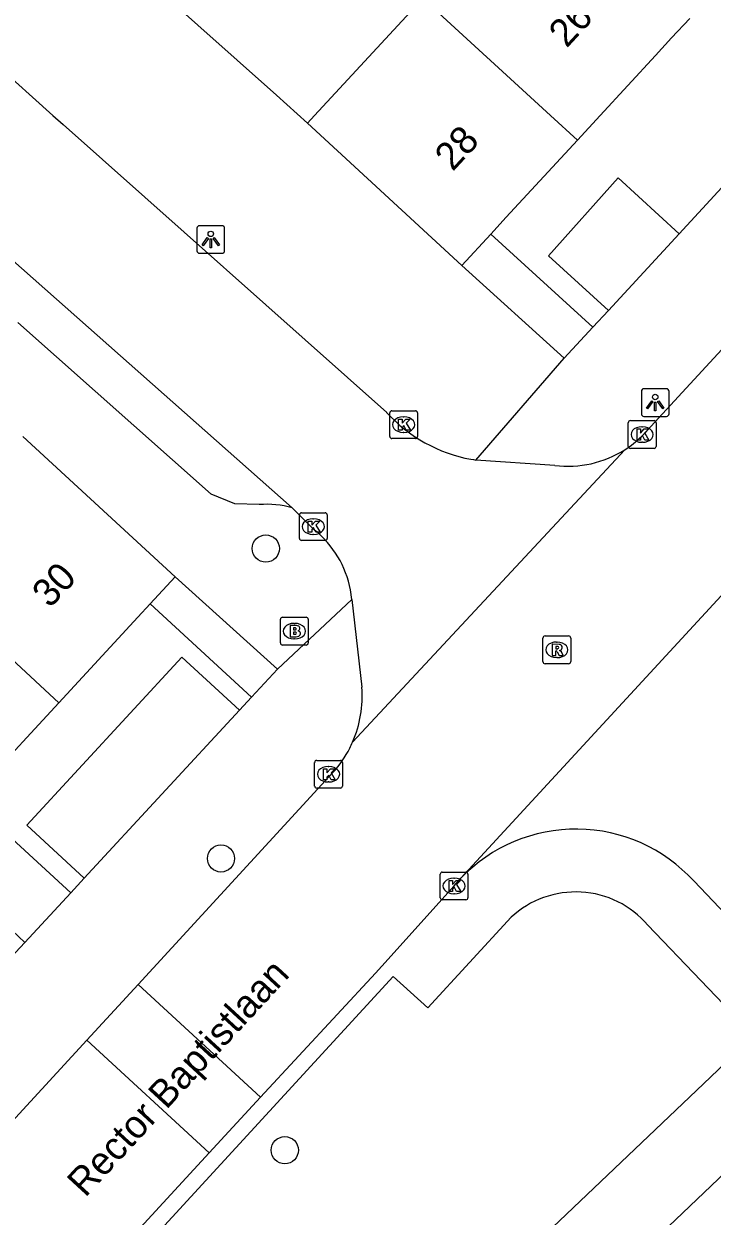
# Model space of a CAD drawing. Extents: x 162532 to 163264, y 381233 to 382042.
# Drawn here: x 163001.97 to 163026.77, y 381460.32 to 381503.3 of the extents above; entities that cross this region are included whole.
import ezdxf

# ---------------------------------------------------------------- set-up
doc = ezdxf.new("R2010")
doc.units = 0
for name, color, linetype in [('IMGEO_Boom', 7, 'Continuous'), ('IMGEO_Brandkraan', 7, 'Continuous'), ('IMGEO_Groenvoorziening', 7, 'Continuous'), ('IMGEO_Kolk', 7, 'Continuous'), ('IMGEO_Lichtpunt', 7, 'Continuous'), ('IMGEO_Muur', 7, 'Continuous'), ('IMGEO_Openbare_ruimte_label', 7, 'Continuous'), ('IMGEO_Pand', 7, 'Continuous'), ('IMGEO_Pand_nummerreeks', 7, 'Continuous'), ('IMGEO_Rijbaan_lokaal_open', 7, 'Continuous'), ('IMGEO_Rioolput', 7, 'Continuous'), ('IMGEO_Voetpad_open', 7, 'Continuous')]:
    doc.layers.add(name, color=color, linetype=linetype)

msp = doc.modelspace()

# ---------------------------------------------------------------- linework, layer by layer
at = {"layer": 'IMGEO_Boom'}
for centre in [(163010.69, 381484.388), (163009.075, 381473.213), (163011.375, 381462.696)]:
    msp.add_circle(centre, 0.489, dxfattribs=at)
at = {"layer": 'IMGEO_Brandkraan'}
for p, q in [((163011.218, 381480.983), (163011.218, 381481.835)), ((163011.293, 381481.909), (163012.145, 381481.909)), ((163011.706, 381481.689), (163011.731, 381481.689)), ((163012.219, 381481.835), (163012.219, 381480.983)), ((163012.145, 381480.909), (163011.293, 381480.909)), ((163011.729, 381481.129), (163011.704, 381481.129))]:
    msp.add_line(p, q, dxfattribs=at)
for points in [[(163011.218, 381480.983), (163011.218, 381481.835)], [(163011.293, 381481.909), (163012.145, 381481.909)], [(163012.219, 381481.835), (163012.219, 381480.983)], [(163011.566, 381481.609), (163011.566, 381481.209), (163011.779, 381481.209)], [(163011.797, 381481.609), (163011.566, 381481.609)], [(163011.745, 381481.528), (163011.691, 381481.528), (163011.691, 381481.452)], [(163011.691, 381481.452), (163011.744, 381481.452)], [(163011.753, 381481.376), (163011.691, 381481.376), (163011.691, 381481.295)], [(163011.691, 381481.295), (163011.753, 381481.295)], [(163012.145, 381480.909), (163011.293, 381480.909)]]:
    msp.add_lwpolyline(points, dxfattribs=at)
for centre, radius, start, end in [((163011.295, 381481.833), 0.0765, 91.552, 178.448), ((163011.295, 381481.833), 0.0765, 91.552, 178.448), ((163012.143, 381481.833), 0.0765, 1.552, 88.448), ((163012.143, 381481.833), 0.0765, 1.552, 88.448), ((163011.746, 381481.49), 0.0379, 267.8285, 90.9355), ((163011.754, 381481.335), 0.0404, 269.8759, 90.5077), ((163011.785, 381481.46), 0.251, 268.6676, 293.5347), ((163011.801, 381481.464), 0.145, 59.4692, 91.5367), ((163011.826, 381481.511), 0.0922, 285.5137, 58.1501), ((163011.831, 381481.319), 0.105, 301.3115, 78.989), ((163011.295, 381480.985), 0.0765, 181.552, 268.448), ((163011.295, 381480.985), 0.0765, 181.552, 268.448), ((163012.143, 381480.985), 0.0765, 271.552, 358.448), ((163012.143, 381480.985), 0.0765, 271.552, 358.448)]:
    msp.add_arc(centre, radius, start, end, dxfattribs=at)
for centre, major_axis, ratio, start_param, end_param in [((163011.705, 381481.409), (-0.387, 0.002), 0.722429, 4.712389, 7.853982), ((163011.73, 381481.409), (-0.39, 0.002), 0.717154, 1.570796, 4.712389)]:
    msp.add_ellipse(centre, major_axis=major_axis, ratio=ratio, start_param=start_param, end_param=end_param, dxfattribs=at)
at = {"layer": 'IMGEO_Groenvoorziening'}
for points in [[(163025.579, 381495.735), (163023.387, 381497.754), (163020.875, 381494.941), (163023.032, 381492.974)], [(163018.793, 381495.722), (163022.471, 381492.366)], [(163010.174, 381479.026), (163006.525, 381482.398)], [(163004.147, 381472.503), (163002.078, 381474.413), (163007.665, 381480.465), (163009.747, 381478.564)], [(163002.006, 381470.186), (162999.937, 381472.127), (163001.547, 381473.915), (163003.66, 381471.975)]]:
    msp.add_lwpolyline(points, dxfattribs=at)
at = {"layer": 'IMGEO_Kolk'}
for p, q in [((163015.156, 381488.428), (163015.156, 381489.28)), ((163015.231, 381489.354), (163016.083, 381489.354)), ((163015.644, 381489.134), (163015.669, 381489.134)), ((163016.157, 381489.28), (163016.157, 381488.428)), ((163023.826, 381488.997), (163024.678, 381488.997)), ((163015.667, 381488.574), (163015.642, 381488.574)), ((163023.751, 381488.071), (163023.751, 381488.923)), ((163024.239, 381488.777), (163024.264, 381488.777)), ((163024.752, 381488.923), (163024.752, 381488.071)), ((163016.083, 381488.354), (163015.231, 381488.354)), ((163024.262, 381488.217), (163024.237, 381488.217)), ((163024.678, 381487.997), (163023.826, 381487.997)), ((163011.901, 381484.751), (163011.901, 381485.603)), ((163011.976, 381485.677), (163012.828, 381485.677)), ((163012.902, 381485.603), (163012.902, 381484.751)), ((163012.389, 381485.457), (163012.414, 381485.457)), ((163012.828, 381484.677), (163011.976, 381484.677)), ((163012.412, 381484.897), (163012.387, 381484.897)), ((163012.45, 381475.824), (163012.45, 381476.676)), ((163012.525, 381476.75), (163013.377, 381476.75)), ((163012.938, 381476.53), (163012.963, 381476.53)), ((163013.451, 381476.676), (163013.451, 381475.824)), ((163013.377, 381475.75), (163012.525, 381475.75)), ((163012.961, 381475.97), (163012.936, 381475.97)), ((163016.973, 381471.796), (163016.973, 381472.648)), ((163017.048, 381472.722), (163017.9, 381472.722)), ((163017.974, 381472.648), (163017.974, 381471.796)), ((163017.461, 381472.502), (163017.486, 381472.502)), ((163017.484, 381471.942), (163017.459, 381471.942)), ((163017.9, 381471.722), (163017.048, 381471.722))]:
    msp.add_line(p, q, dxfattribs=at)
for points in [[(163015.156, 381488.428), (163015.156, 381489.28)], [(163015.231, 381489.354), (163016.083, 381489.354)], [(163015.477, 381489.054), (163015.6, 381489.054), (163015.6, 381488.903), (163015.73, 381489.054), (163015.894, 381489.054), (163015.748, 381488.903), (163015.901, 381488.654), (163015.749, 381488.654), (163015.664, 381488.818), (163015.6, 381488.751), (163015.6, 381488.654), (163015.477, 381488.654), (163015.477, 381489.054)], [(163016.157, 381489.28), (163016.157, 381488.428)], [(163023.826, 381488.997), (163024.678, 381488.997)], [(163023.751, 381488.071), (163023.751, 381488.923)], [(163024.072, 381488.697), (163024.195, 381488.697), (163024.195, 381488.546), (163024.325, 381488.697), (163024.489, 381488.697), (163024.343, 381488.546), (163024.496, 381488.297), (163024.344, 381488.297), (163024.259, 381488.461), (163024.195, 381488.394), (163024.195, 381488.297), (163024.072, 381488.297), (163024.072, 381488.697)], [(163024.752, 381488.923), (163024.752, 381488.071)], [(163016.083, 381488.354), (163015.231, 381488.354)], [(163024.678, 381487.997), (163023.826, 381487.997)], [(163011.901, 381484.751), (163011.901, 381485.603)], [(163011.976, 381485.677), (163012.828, 381485.677)], [(163012.902, 381485.603), (163012.902, 381484.751)], [(163012.222, 381485.377), (163012.345, 381485.377), (163012.345, 381485.226), (163012.475, 381485.377), (163012.639, 381485.377), (163012.493, 381485.226), (163012.646, 381484.977), (163012.494, 381484.977), (163012.409, 381485.141), (163012.345, 381485.074), (163012.345, 381484.977), (163012.222, 381484.977), (163012.222, 381485.377)], [(163012.828, 381484.677), (163011.976, 381484.677)], [(163012.45, 381475.824), (163012.45, 381476.676)], [(163012.525, 381476.75), (163013.377, 381476.75)], [(163013.451, 381476.676), (163013.451, 381475.824)], [(163012.771, 381476.45), (163012.894, 381476.45), (163012.894, 381476.299), (163013.024, 381476.45), (163013.188, 381476.45), (163013.042, 381476.299), (163013.195, 381476.05), (163013.043, 381476.05), (163012.958, 381476.214), (163012.894, 381476.147), (163012.894, 381476.05), (163012.771, 381476.05), (163012.771, 381476.45)], [(163013.377, 381475.75), (163012.525, 381475.75)], [(163016.973, 381471.796), (163016.973, 381472.648)], [(163017.048, 381472.722), (163017.9, 381472.722)], [(163017.974, 381472.648), (163017.974, 381471.796)], [(163017.294, 381472.422), (163017.417, 381472.422), (163017.417, 381472.271), (163017.547, 381472.422), (163017.711, 381472.422), (163017.565, 381472.271), (163017.718, 381472.022), (163017.566, 381472.022), (163017.481, 381472.186), (163017.417, 381472.119), (163017.417, 381472.022), (163017.294, 381472.022), (163017.294, 381472.422)], [(163017.9, 381471.722), (163017.048, 381471.722)]]:
    msp.add_lwpolyline(points, dxfattribs=at)
for centre, start, end in [((163015.233, 381489.278), 91.552, 178.448), ((163015.233, 381489.278), 91.552, 178.448), ((163016.081, 381489.278), 1.552, 88.448), ((163016.081, 381489.278), 1.552, 88.448), ((163023.828, 381488.921), 91.552, 178.448), ((163023.828, 381488.921), 91.552, 178.448), ((163024.676, 381488.921), 1.552, 88.448), ((163024.676, 381488.921), 1.552, 88.448), ((163015.233, 381488.43), 181.552, 268.448), ((163015.233, 381488.43), 181.552, 268.448), ((163016.081, 381488.43), 271.552, 358.448), ((163016.081, 381488.43), 271.552, 358.448), ((163023.828, 381488.073), 181.552, 268.448), ((163023.828, 381488.073), 181.552, 268.448), ((163024.676, 381488.073), 271.552, 358.448), ((163024.676, 381488.073), 271.552, 358.448), ((163011.978, 381485.601), 91.552, 178.448), ((163011.978, 381485.601), 91.552, 178.448), ((163012.826, 381485.601), 1.552, 88.448), ((163012.826, 381485.601), 1.552, 88.448), ((163011.978, 381484.753), 181.552, 268.448), ((163011.978, 381484.753), 181.552, 268.448), ((163012.826, 381484.753), 271.552, 358.448), ((163012.826, 381484.753), 271.552, 358.448), ((163012.527, 381476.674), 91.552, 178.448), ((163012.527, 381476.674), 91.552, 178.448), ((163013.375, 381476.674), 1.552, 88.448), ((163013.375, 381476.674), 1.552, 88.448), ((163012.527, 381475.826), 181.552, 268.448), ((163012.527, 381475.826), 181.552, 268.448), ((163013.375, 381475.826), 271.552, 358.448), ((163013.375, 381475.826), 271.552, 358.448), ((163017.05, 381472.646), 91.552, 178.448), ((163017.05, 381472.646), 91.552, 178.448), ((163017.898, 381472.646), 1.552, 88.448), ((163017.898, 381472.646), 1.552, 88.448), ((163017.05, 381471.798), 181.552, 268.448), ((163017.05, 381471.798), 181.552, 268.448), ((163017.898, 381471.798), 271.552, 358.448), ((163017.898, 381471.798), 271.552, 358.448)]:
    msp.add_arc(centre, 0.0765, start, end, dxfattribs=at)
for centre, major_axis, ratio, start_param, end_param in [((163015.643, 381488.854), (-0.387, 0.002), 0.722429, 4.712389, 7.853982), ((163015.668, 381488.854), (-0.39, 0.002), 0.717154, 1.570796, 4.712389), ((163024.238, 381488.497), (-0.387, 0.002), 0.722429, 4.712389, 7.853982), ((163024.263, 381488.497), (-0.39, 0.002), 0.717154, 1.570796, 4.712389), ((163012.388, 381485.177), (-0.387, 0.002), 0.722429, 4.712389, 7.853982), ((163012.413, 381485.177), (-0.39, 0.002), 0.717154, 1.570796, 4.712389), ((163012.937, 381476.25), (-0.387, 0.002), 0.722429, 4.712389, 7.853982), ((163012.962, 381476.25), (-0.39, 0.002), 0.717154, 1.570796, 4.712389), ((163017.46, 381472.222), (-0.387, 0.002), 0.722429, 4.712389, 7.853982), ((163017.485, 381472.222), (-0.39, 0.002), 0.717154, 1.570796, 4.712389)]:
    msp.add_ellipse(centre, major_axis=major_axis, ratio=ratio, start_param=start_param, end_param=end_param, dxfattribs=at)
at = {"layer": 'IMGEO_Lichtpunt'}
for p, q in [((163008.208, 381495.932), (163008.208, 381495.125)), ((163008.208, 381495.932), (163008.208, 381495.125)), ((163009.11, 381496.027), (163008.302, 381496.027)), ((163009.11, 381496.027), (163008.302, 381496.027)), ((163009.204, 381495.125), (163009.204, 381495.932)), ((163009.204, 381495.125), (163009.204, 381495.932)), ((163008.302, 381495.031), (163009.11, 381495.031)), ((163008.302, 381495.031), (163009.11, 381495.031)), ((163024.223, 381490.052), (163024.223, 381489.245)), ((163024.223, 381490.052), (163024.223, 381489.245)), ((163025.125, 381490.147), (163024.317, 381490.147)), ((163025.125, 381490.147), (163024.317, 381490.147)), ((163025.219, 381489.245), (163025.219, 381490.052)), ((163025.219, 381489.245), (163025.219, 381490.052)), ((163024.317, 381489.151), (163025.125, 381489.151)), ((163024.317, 381489.151), (163025.125, 381489.151))]:
    msp.add_line(p, q, dxfattribs=at)
for points in [[(163008.582, 381495.596), (163008.621, 381495.568), (163008.433, 381495.306), (163008.395, 381495.333), (163008.582, 381495.596)], [(163008.684, 381495.548), (163008.731, 381495.548), (163008.731, 381495.226), (163008.684, 381495.226), (163008.684, 381495.548)], [(163008.794, 381495.568), (163008.832, 381495.595), (163009.019, 381495.333), (163008.98, 381495.305), (163008.794, 381495.568)], [(163024.597, 381489.716), (163024.636, 381489.688), (163024.448, 381489.426), (163024.41, 381489.453), (163024.597, 381489.716)], [(163024.699, 381489.668), (163024.746, 381489.668), (163024.746, 381489.346), (163024.699, 381489.346), (163024.699, 381489.668)], [(163024.809, 381489.688), (163024.847, 381489.715), (163025.034, 381489.453), (163024.995, 381489.425), (163024.809, 381489.688)]]:
    msp.add_lwpolyline(points, dxfattribs=at)
for centre in [(163008.707, 381495.73), (163024.722, 381489.85)]:
    msp.add_circle(centre, 0.0994, dxfattribs=at)
for centre, start, end in [((163008.302, 381495.932), 90, 180), ((163008.302, 381495.932), 90, 180), ((163009.11, 381495.932), 0, 90), ((163009.11, 381495.932), 0, 90), ((163008.302, 381495.125), 180, 270), ((163008.302, 381495.125), 180, 270), ((163009.11, 381495.125), 270, 0), ((163009.11, 381495.125), 270, 360), ((163024.317, 381490.052), 90, 180), ((163024.317, 381490.052), 90, 180), ((163025.125, 381490.052), 0, 90), ((163025.125, 381490.052), 0, 90), ((163024.317, 381489.245), 180, 270), ((163024.317, 381489.245), 180, 270), ((163025.125, 381489.245), 270, 0), ((163025.125, 381489.245), 270, 360)]:
    msp.add_arc(centre, 0.0946, start, end, dxfattribs=at)
at = {"layer": 'IMGEO_Muur'}
msp.add_lwpolyline([(163012.197, 381499.727), (163011.079, 381500.727)], dxfattribs=at)
at = {"layer": 'IMGEO_Pand'}
for points in [[(163012.197, 381499.727), (163012.449, 381500), (163016.35, 381504.231)], [(163016.35, 381504.231), (163020.947, 381500), (163021.917, 381499.107)], [(163021.917, 381499.107), (163022.741, 381500), (163024.732, 381502.163), (163025.312, 381502.794), (163025.963, 381503.502)], [(163017.754, 381494.597), (163012.197, 381499.727)], [(163018.793, 381495.722), (163019.353, 381496.329), (163021.917, 381499.107)], [(163017.754, 381494.597), (163018.793, 381495.722)], [(163001.938, 381488.428), (163007.418, 381483.364)], [(163003.229, 381478.83), (163000, 381481.822), (162997.747, 381483.909)], [(163006.525, 381482.398), (163007.418, 381483.364)], [(163006.525, 381482.398), (163006.078, 381481.914), (163003.229, 381478.83)], [(162999.173, 381474.444), (163000, 381475.336), (163000.496, 381475.873), (163003.229, 381478.83)]]:
    msp.add_lwpolyline(points, dxfattribs=at)
at = {"layer": 'IMGEO_Rijbaan_lokaal_open'}
for points in [[(162990.032, 381511.604), (163000, 381502.699), (163000.93, 381501.868), (163003.021, 381500), (163003.39, 381499.675), (163015.045, 381489.291)], [(163044.716, 381510.674), (163024.416, 381488.631), (163024.228, 381488.427)], [(163001.157, 381495.148), (163011.645, 381485.853)], [(163023.626, 381487.95), (163013.819, 381477.41)], [(163018.083, 381487.606), (163018.169, 381487.591), (163018.256, 381487.577)], [(163021.103, 381487.384), (163018.256, 381487.577)], [(163012.448, 381485.053), (163011.645, 381485.853)], [(163028.809, 381484.536), (163017.716, 381472.498)], [(163013.791, 381482.55), (163013.743, 381482.895)], [(163013.791, 381482.55), (163014.149, 381479.388)], [(163013.11, 381476.307), (163006.085, 381468.67)], [(163010.497, 381464.609), (163014.639, 381469.083), (163014.865, 381469.334), (163017.474, 381472.222), (163017.716, 381472.498)], [(163026.108, 381472.404), (163031.899, 381466.309)], [(163004.238, 381466.66), (163006.085, 381468.67)], [(163006.085, 381468.67), (163010.497, 381464.609)], [(163004.238, 381466.66), (162978.257, 381438.378), (162973.378, 381433.051), (162972.876, 381432.541)], [(163008.651, 381462.597), (163004.238, 381466.66)], [(163010.497, 381464.609), (163008.651, 381462.597)], [(163008.651, 381462.597), (162983.408, 381435.155), (162981.565, 381433.154), (162977.803, 381429.072), (162977.32, 381428.547)]]:
    msp.add_lwpolyline(points, dxfattribs=at)
for centre, radius, start, end in [((163019.061, 381492.951), 5.434, 222.342, 259.6289), ((163021.597, 381491.13), 3.772, 302.5482, 314.2355), ((163021.582, 381491.154), 3.8, 262.7544, 302.534), ((163010.152, 381482.208), 3.656, 10.8359, 51.0994), ((163010.055, 381479.054), 4.107, 336.3986, 4.658), ((163009.617, 381479.272), 4.596, 333.111, 336.1058), ((163010.053, 381479.048), 4.106, 318.1184, 333.1395), ((163021.868, 381468.529), 5.744, 42.4232, 136.2933)]:
    msp.add_arc(centre, radius, start, end, dxfattribs=at)
at = {"layer": 'IMGEO_Rioolput'}
for p, q in [((163020.75, 381481.235), (163021.602, 381481.235)), ((163020.675, 381480.309), (163020.675, 381481.161)), ((163021.163, 381481.015), (163021.188, 381481.015)), ((163021.676, 381481.161), (163021.676, 381480.309)), ((163021.186, 381480.455), (163021.161, 381480.455)), ((163021.602, 381480.235), (163020.75, 381480.235))]:
    msp.add_line(p, q, dxfattribs=at)
for points in [[(163020.75, 381481.235), (163021.602, 381481.235)], [(163020.675, 381480.309), (163020.675, 381481.161)], [(163021.264, 381480.933), (163021.012, 381480.935), (163021.012, 381480.535)], [(163021.19, 381480.854), (163021.136, 381480.854), (163021.136, 381480.773)], [(163021.676, 381481.161), (163021.676, 381480.309)], [(163021.012, 381480.535), (163021.136, 381480.535), (163021.136, 381480.697), (163021.147, 381480.697)], [(163021.136, 381480.773), (163021.188, 381480.773)], [(163021.194, 381480.668), (163021.265, 381480.535), (163021.405, 381480.535), (163021.34, 381480.661)], [(163021.602, 381480.235), (163020.75, 381480.235)]]:
    msp.add_lwpolyline(points, dxfattribs=at)
for centre, radius, start, end in [((163020.752, 381481.159), 0.0765, 91.552, 178.448), ((163020.752, 381481.159), 0.0765, 91.552, 178.448), ((163021.6, 381481.159), 0.0765, 1.552, 88.448), ((163021.6, 381481.159), 0.0765, 1.552, 88.448), ((163021.172, 381480.962), 0.19, 274.7715, 282.9687), ((163021.196, 381480.758), 0.0964, 77.0061, 93.1865), ((163021.21, 381480.815), 0.0378, 276.6634, 79.6772), ((163021.263, 381480.823), 0.109, 350.3612, 89.416), ((163021.261, 381480.823), 0.112, 277.5842, 350.9817), ((163021.146, 381480.644), 0.0533, 26.0293, 88.6989), ((163021.245, 381480.608), 0.108, 29.5134, 73.7905), ((163020.752, 381480.311), 0.0765, 181.552, 268.448), ((163020.752, 381480.311), 0.0765, 181.552, 268.448), ((163021.6, 381480.311), 0.0765, 271.552, 358.448), ((163021.6, 381480.311), 0.0765, 271.552, 358.448)]:
    msp.add_arc(centre, radius, start, end, dxfattribs=at)
for centre, major_axis, ratio, start_param, end_param in [((163021.162, 381480.735), (-0.387, 0.002), 0.722429, 4.712389, 7.853982), ((163021.187, 381480.735), (-0.39, 0.002), 0.717154, 1.570796, 4.712389)]:
    msp.add_ellipse(centre, major_axis=major_axis, ratio=ratio, start_param=start_param, end_param=end_param, dxfattribs=at)
at = {"layer": 'IMGEO_Voetpad_open'}
for points in [[(163006.125, 381505.164), (163006.828, 381504.532), (163011.079, 381500.727), (163012.197, 381499.727)], [(163025.579, 381495.735), (163029.631, 381500.126)], [(163023.032, 381492.974), (163025.579, 381495.735)], [(163021.443, 381491.253), (163017.754, 381494.597)], [(163022.471, 381492.366), (163023.032, 381492.974)], [(163010.452, 381485.969), (163009.576, 381485.999), (163008.727, 381486.346), (163001.753, 381492.541)], [(163022.471, 381492.366), (163021.443, 381491.253)], [(163018.256, 381487.577), (163021.443, 381491.253)], [(163007.418, 381483.364), (163011.108, 381480.036)], [(163011.108, 381480.036), (163013.791, 381482.55)], [(163011.108, 381480.036), (163010.174, 381479.026)], [(163010.174, 381479.026), (163009.747, 381478.564)], [(163009.747, 381478.564), (163004.147, 381472.503)], [(163004.147, 381472.503), (163003.66, 381471.975)], [(163003.66, 381471.975), (163002.006, 381470.186)], [(163019.53, 381471.094), (163016.526, 381467.826), (163015.279, 381468.958), (162987.591, 381438.801), (162993.389, 381433.61), (163026.204, 381464.849)], [(163026.204, 381464.849), (163028.27, 381466.813), (163024.456, 381470.813)], [(163002.006, 381470.186), (163001.499, 381469.637)], [(163030.823, 381465.305), (163002.988, 381438.773)]]:
    msp.add_lwpolyline(points, dxfattribs=at)
for centre, radius, start, end in [((163010.731, 381482.645), 3.336, 74.0962, 94.7965), ((163021.858, 381468.583), 3.424, 40.644, 132.8263)]:
    msp.add_arc(centre, radius, start, end, dxfattribs=at)

# ---------------------------------------------------------------- texts
at = {"layer": 'IMGEO_Openbare_ruimte_label'}
msp.add_text('Rector Baptistlaan', height=1, rotation=47.31, dxfattribs=at).set_placement((163004.182, 381460.966))
at = {"layer": 'IMGEO_Pand_nummerreeks'}
for s, rotation, p in [('26', 47.3779, (163021.53, 381502.406)), ('28', 47.3439, (163017.423, 381497.956)), ('30', 47.1993, (163002.912, 381482.208))]:
    msp.add_text(s, height=1, rotation=rotation, dxfattribs=at).set_placement(p)

doc.saveas('drawing.dxf')
